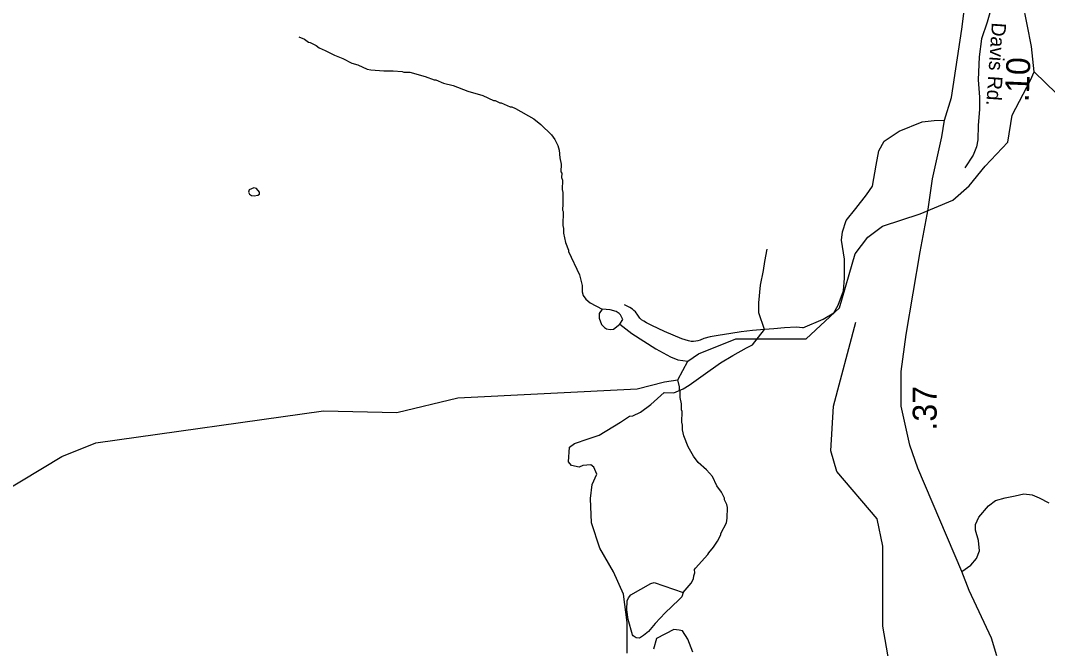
# Model space of a CAD drawing. Extents: x 1248089 to 1457196, y 820910 to 988753.
# Drawn here: x 1350941 to 1356299, y 839847 to 843123 of the extents above; entities that cross this region are included whole.
import ezdxf

# ---------------------------------------------------------------- set-up
doc = ezdxf.new("R2010")
doc.units = 0
for name, color, linetype in [('Exist Hydrographic Misc Water Feature', 7, 'Continuous'), ('Exist Road Non-System Type 51', 7, 'Continuous'), ('Exist Road Primary NC Attributed', 7, 'Continuous'), ('Exist Road Secondary Type 41 Attributed', 7, 'Continuous'), ('Exist Road Secondary Type 51 Attributed', 7, 'Continuous'), ('Exist Road Secondary Type 51 Label', 7, 'Continuous'), ('Prop CMT Slope Fill', 7, 'Continuous'), ('Prop GRAU CAT1 Cell', 7, 'Continuous')]:
    doc.layers.add(name, color=color, linetype=linetype)

msp = doc.modelspace()

# ---------------------------------------------------------------- linework, layer by layer
at = {"layer": 'Exist Hydrographic Misc Water Feature'}
for points in [[(1356228.6, 842856.4), (1356215.6, 842987.9), (1356170.3, 843217.1), (1356092.4, 843330)], [(1352392.1, 843038.9), (1352421.8, 843026.2), (1352443.5, 843009.7), (1352451.5, 843009.5), (1352483.1, 842992.7), (1352498.8, 842980.4), (1352530.5, 842967.6), (1352578, 842942.5), (1352621.7, 842925.5), (1352669, 842900.4), (1352700.9, 842891.6), (1352748.4, 842870.5), (1352768.3, 842866), (1352836.2, 842860.4), (1352884.2, 842861.2), (1352932.2, 842858.1), (1352940.1, 842853.9), (1352972.1, 842853.2), (1353051.6, 842831.3), (1353099.2, 842814.1), (1353107.2, 842813.9), (1353146.8, 842797), (1353198.6, 842783.7), (1353273.9, 842754), (1353353.4, 842732.1), (1353408.9, 842706.8), (1353416.9, 842706.5), (1353440.5, 842694), (1353448.5, 842693.8), (1353496.1, 842672.7), (1353504.1, 842672.5), (1353523.9, 842664), (1353618.7, 842609.8), (1353656, 842580.9), (1353710.9, 842527.6), (1353728.3, 842503.2), (1353743.6, 842470.8), (1353751.1, 842446.6), (1353754.2, 842406.6), (1353761.4, 842374.4), (1353760.5, 842334.4), (1353764.3, 842326.3), (1353763.8, 842304.3), (1353767.5, 842290.3), (1353766.5, 842242.3), (1353770.1, 842226.2), (1353770.7, 842166.2), (1353768, 842134.3), (1353771.8, 842126.2), (1353770.2, 842054.2), (1353773.7, 842038.2), (1353773.2, 842014.2), (1353784.2, 841965.9), (1353799.3, 841925.6), (1353799.1, 841917.6), (1353856.3, 841796.2), (1353871, 841739.9), (1353870.3, 841707.9), (1353875.9, 841687.8), (1353889.5, 841669.4), (1353913.1, 841650.9), (1353974.5, 841616.4)], [(1352392.1, 843038.9), (1352421.8, 843026.2), (1352443.5, 843009.7), (1352451.5, 843009.5), (1352483.1, 842992.7), (1352498.8, 842980.4), (1352530.5, 842967.6), (1352578, 842942.5), (1352621.7, 842925.5), (1352669, 842900.4), (1352700.9, 842891.6), (1352748.4, 842870.5), (1352768.3, 842866), (1352836.2, 842860.4), (1352884.2, 842861.2), (1352932.2, 842858.1), (1352940.1, 842853.9), (1352972.1, 842853.2), (1353051.6, 842831.3), (1353099.2, 842814.1), (1353107.2, 842813.9), (1353146.8, 842797), (1353198.6, 842783.7), (1353273.9, 842754), (1353353.4, 842732.1), (1353408.9, 842706.8), (1353416.9, 842706.5), (1353440.5, 842694), (1353448.5, 842693.8), (1353496.1, 842672.7), (1353504.1, 842672.5), (1353523.9, 842664), (1353618.7, 842609.8), (1353656, 842580.9), (1353710.9, 842527.6), (1353728.3, 842503.2), (1353743.6, 842470.8), (1353751.1, 842446.6), (1353754.2, 842406.6), (1353761.4, 842374.4), (1353760.5, 842334.4), (1353764.3, 842326.3), (1353763.8, 842304.3), (1353767.5, 842290.3), (1353766.5, 842242.3), (1353770.1, 842226.2), (1353770.7, 842166.2), (1353768, 842134.3), (1353771.8, 842126.2), (1353770.2, 842054.2), (1353773.7, 842038.2), (1353773.2, 842014.2), (1353784.2, 841965.9), (1353799.3, 841925.6), (1353799.1, 841917.6), (1353856.3, 841796.2), (1353871, 841739.9), (1353870.3, 841707.9), (1353875.9, 841687.8), (1353889.5, 841669.4), (1353913.1, 841650.9), (1353974.5, 841616.4)], [(1355890.9, 842260.8), (1355972.9, 842362.6), (1356092.7, 842488.3), (1356114.8, 842629.1), (1356210.7, 842813), (1356228.6, 842856.4)], [(1357863.1, 841998.9), (1357773.6, 842178.6), (1357683.6, 842246.1), (1357384.6, 842304.6), (1357099.6, 842251.2), (1356820.8, 842322.9), (1356694.6, 842403.8), (1356228.6, 842856.4)], [(1355294.8, 841905.2), (1355361.1, 841992.5), (1355437.8, 842050.7), (1355635, 842115.3), (1355805.4, 842185.7), (1355890.9, 842260.8)], [(1352160.3, 842209.1), (1352179.4, 842212.1), (1352187.5, 842217.9), (1352187.7, 842227.9), (1352172.1, 842246.3), (1352158.2, 842250.6), (1352133.9, 842239.2), (1352129.6, 842227.3), (1352135.5, 842217.1), (1352145.3, 842210.9), (1352160.3, 842209.1)], [(1352160.3, 842209.1), (1352179.4, 842212.1), (1352187.5, 842217.9), (1352187.7, 842227.9), (1352172.1, 842246.3), (1352158.2, 842250.6), (1352133.9, 842239.2), (1352129.6, 842227.3), (1352135.5, 842217.1), (1352145.3, 842210.9), (1352160.3, 842209.1)], [(1349700.5, 840239.9), (1350187.5, 840371.3), (1350396.5, 840390.1), (1351156.6, 840847.5), (1351333.5, 840919.5), (1352520.6, 841086), (1352904.5, 841078.3), (1353222.6, 841153.9), (1354157.6, 841200.8), (1354300.5, 841237.3), (1354369.7, 841249), (1354422.1, 841345.5), (1354478.6, 841384.7), (1354672.6, 841463), (1355039.5, 841462.1), (1355213.3, 841623.6), (1355294.8, 841905.2)], [(1353974.5, 841616.4), (1353959.7, 841593.8), (1353959.2, 841569.8), (1353972.4, 841537.5), (1353988.1, 841521.1), (1353998, 841514.9), (1354017.9, 841510.4), (1354034, 841512), (1354067.3, 841538.2)], [(1353974.5, 841616.4), (1353959.7, 841593.8), (1353959.2, 841569.8), (1353972.4, 841537.5), (1353988.1, 841521.1), (1353998, 841514.9), (1354017.9, 841510.4), (1354034, 841512), (1354067.3, 841538.2)], [(1354067.3, 841538.2), (1354083.1, 841562.9), (1354071.6, 841587.1), (1354063.8, 841595.3), (1354048, 841605.7), (1354016.2, 841614.4), (1353974.5, 841616.4)], [(1354067.3, 841538.2), (1354083.1, 841562.9), (1354071.6, 841587.1), (1354063.8, 841595.3), (1354048, 841605.7), (1354016.2, 841614.4), (1353974.5, 841616.4)], [(1354067.3, 841538.2), (1354129.4, 841489.8), (1354255.7, 841410.8), (1354332.7, 841368.9), (1354370.3, 841352), (1354422.1, 841345.5)], [(1354067.3, 841538.2), (1354129.4, 841489.8), (1354255.7, 841410.8), (1354332.7, 841368.9), (1354370.3, 841352), (1354422.1, 841345.5)], [(1356558.7, 839278.1), (1356276.6, 839359.2), (1355969.6, 839391.7), (1355861.6, 839436.5), (1355738.7, 839530.9), (1355540.6, 839600.6), (1355484.6, 839703.5), (1355439.6, 839963.7), (1355440.6, 840380.6), (1355410.6, 840522.4), (1355199.6, 840769.6), (1355168.6, 840878.5), (1355181.6, 841111.3), (1355299.5, 841548.8)], [(1354397.2, 840138.5), (1354440, 840186.6), (1354452.5, 840210.2), (1354452.9, 840226.2), (1354459.2, 840242.1), (1354457.6, 840258.1), (1354461.8, 840266), (1354527.4, 840336.5), (1354531.6, 840346.3), (1354556.3, 840375.8), (1354577, 840407.2), (1354593.7, 840438.9), (1354594, 840446.9), (1354623.2, 840502.1), (1354627.7, 840526), (1354629, 840582), (1354625.3, 840598.1), (1354613.8, 840622.3), (1354614, 840630.3), (1354598.8, 840662.7), (1354573.5, 840695.3), (1354550.6, 840743.8), (1354519.4, 840778.6), (1354476.3, 840817.6), (1354451, 840850.2), (1354424.1, 840898.8), (1354401.4, 840955.3), (1354394.1, 840987.5), (1354394.6, 841011.5), (1354391.1, 841027.6), (1354392.3, 841083.6), (1354388.5, 841091.7), (1354389.2, 841123.6), (1354381.9, 841155.8), (1354382.6, 841187.8), (1354378.9, 841195.9), (1354379.2, 841211.9), (1354369.7, 841249)], [(1354397.2, 840138.5), (1354440, 840186.6), (1354452.5, 840210.2), (1354452.9, 840226.2), (1354459.2, 840242.1), (1354457.6, 840258.1), (1354461.8, 840266), (1354527.4, 840336.5), (1354531.6, 840346.3), (1354556.3, 840375.8), (1354577, 840407.2), (1354593.7, 840438.9), (1354594, 840446.9), (1354623.2, 840502.1), (1354627.7, 840526), (1354629, 840582), (1354625.3, 840598.1), (1354613.8, 840622.3), (1354614, 840630.3), (1354598.8, 840662.7), (1354573.5, 840695.3), (1354550.6, 840743.8), (1354519.4, 840778.6), (1354476.3, 840817.6), (1354451, 840850.2), (1354424.1, 840898.8), (1354401.4, 840955.3), (1354394.1, 840987.5), (1354394.6, 841011.5), (1354391.1, 841027.6), (1354392.3, 841083.6), (1354388.5, 841091.7), (1354389.2, 841123.6), (1354381.9, 841155.8), (1354382.6, 841187.8), (1354378.9, 841195.9), (1354379.2, 841211.9), (1354369.7, 841249)], [(1354397.2, 840138.5), (1354390.3, 840115.8), (1354376, 840100.1), (1354304.4, 840031.8), (1354251.2, 839977.1), (1354216.2, 839935.9), (1354191.7, 839914.5), (1354169.4, 839901), (1354153.4, 839901.4), (1354137.7, 839911.8), (1354133.8, 839917.9), (1354111.7, 839998.4), (1354104.8, 840048.6), (1354105.8, 840094.5), (1354112.2, 840110.4), (1354124.5, 840126.1), (1354229.9, 840185.5), (1354246, 840191.2), (1354397.2, 840138.5)], [(1354397.2, 840138.5), (1354390.3, 840115.8), (1354376, 840100.1), (1354304.4, 840031.8), (1354251.2, 839977.1), (1354216.2, 839935.9), (1354191.7, 839914.5), (1354169.4, 839901), (1354153.4, 839901.4), (1354137.7, 839911.8), (1354133.8, 839917.9), (1354111.7, 839998.4), (1354104.8, 840048.6), (1354105.8, 840094.5), (1354112.2, 840110.4), (1354124.5, 840126.1), (1354229.9, 840185.5), (1354246, 840191.2), (1354397.2, 840138.5)]]:
    msp.add_lwpolyline(points, dxfattribs=at)
at = {"layer": 'Exist Road Non-System Type 51'}
for points in [[(1355944.6, 842660), (1355937.2, 842576.6), (1355935.8, 842501.1), (1355929, 842464.1), (1355911.2, 842421.5), (1355867.3, 842354.3)], [(1355021.9, 841519.3), (1355128.9, 841565.5), (1355184, 841598.1), (1355206.5, 841638.2), (1355234.1, 841713.4), (1355239.1, 841778.5), (1355239.1, 841878.8), (1355224.1, 841976.5), (1355229.1, 842021.6), (1355249.1, 842079.3), (1355299.2, 842141.9), (1355354.3, 842214.6), (1355386.6, 842258.4), (1355404.1, 842368.7), (1355419.2, 842443.9), (1355446.7, 842494), (1355524.3, 842546.6), (1355644.6, 842594.2), (1355707.2, 842601.8), (1355762.3, 842604.3)], [(1354821.7, 841511.3), (1354793, 841597.2), (1354793, 841649.7), (1354802.3, 841742.4), (1354817.7, 841819.6), (1354823.9, 841865.9), (1354836.2, 841930.8)], [(1355021.9, 841519.3), (1354988, 841524), (1354925.9, 841519.2), (1354871.7, 841514.3), (1354821.7, 841511.3), (1354759.5, 841506.6), (1354701.4, 841499.7), (1354647.1, 841490.8), (1354580.9, 841480.1), (1354538.7, 841473), (1354506.5, 841463.6), (1354486.3, 841456), (1354474.3, 841452.3), (1354464.2, 841450.5), (1354452.2, 841448.7), (1354440.2, 841448.9), (1354426.2, 841451.2), (1354390.4, 841462), (1354301.1, 841499.8), (1354233.7, 841531.1), (1354206, 841545.7), (1354192.1, 841554), (1354180.3, 841562.2), (1354172.5, 841570.4), (1354164.7, 841580.6), (1354160.8, 841586.6), (1354149.1, 841602.9), (1354141.3, 841611), (1354133.4, 841617.2), (1354119.5, 841625.5), (1354091.8, 841640.1)], [(1354105.2, 839821.5), (1354105.2, 839982.1), (1354086.6, 840130.3), (1354034.1, 840246), (1353963.1, 840369.5), (1353919.9, 840502.3), (1353913.7, 840628.9), (1353923, 840703), (1353947.7, 840755.5), (1353932.2, 840792.6), (1353916.8, 840804.9), (1353873.6, 840801.8), (1353855.1, 840792.6), (1353815, 840801.8), (1353799.5, 840820.4), (1353805.7, 840897.6), (1353830.4, 840916.1), (1353901.4, 840940.8), (1353960, 840959.3), (1354071.1, 841027.3), (1354117.4, 841058.1), (1354135.9, 841061.2), (1354176, 841079.8), (1354228.5, 841119.9), (1354299.4, 841181.7), (1354348.7, 841180.4), (1354398.1, 841202), (1354428.9, 841220.5), (1354503, 841273), (1354592.5, 841337.9), (1354657.3, 841374.9), (1354728.2, 841415.1), (1354759.1, 841430.5), (1354821.7, 841511.3)], [(1354447.7, 839827.7), (1354423, 839895.6), (1354395.2, 839938.8), (1354376.7, 839941.9), (1354348.9, 839945), (1354259.4, 839898.7), (1354244, 839843.1)]]:
    msp.add_lwpolyline(points, dxfattribs=at)
at = {"layer": 'Exist Road Primary NC Attributed'}
for points in [[(1355677.1, 842138.3), (1355698.2, 842296.8), (1355748.4, 842516.1), (1355762.3, 842604.3), (1355798.5, 842722.1), (1355851.2, 843079.2), (1355869.7, 843216.6), (1355869.7, 843343.4), (1355864.4, 843467.5), (1355843.3, 843589), (1355766.8, 843892.8), (1355720.2, 844130.6)], [(1355851.2, 840248.3), (1355622.1, 840788), (1355579.9, 840906.9), (1355535, 841110.3), (1355535, 841292.5), (1355561.4, 841485.4), (1355634.9, 841916.4), (1355677.1, 842138.3)], [(1356034.4, 839807.3), (1356005.9, 839901.1), (1355889.8, 840148.8), (1355851.2, 840248.3)]]:
    msp.add_lwpolyline(points, dxfattribs=at)
at = {"layer": 'Exist Road Secondary Type 41 Attributed'}
msp.add_lwpolyline([(1355851.2, 840248.3), (1355898.7, 840281.3), (1355927.7, 840315.6), (1355943.6, 840355.2), (1355938.3, 840410.7), (1355922.5, 840463.5), (1355922.5, 840492.6), (1355940.9, 840532.2), (1355991.1, 840590.3), (1356028, 840619.4), (1356078.2, 840632.6), (1356131, 840643.2), (1356175.9, 840653.7), (1356218.1, 840648.5), (1356255, 840632.6), (1356305.2, 840606.2)], dxfattribs=at)
at = {"layer": 'Exist Road Secondary Type 51 Attributed'}
msp.add_lwpolyline([(1356004.7, 843187.4), (1355984.2, 843114.3), (1355955.2, 843027.2), (1355942, 842934.7), (1355936.7, 842813.2), (1355944.6, 842723.4), (1355944.6, 842660)], dxfattribs=at)

# ---------------------------------------------------------------- texts
at = {"layer": 'Exist Road Secondary Type 51 Label'}
msp.add_text('Davis Rd.', height=75, rotation=266.1033, dxfattribs=at).set_placement((1356009, 843114.6))
at = {"layer": 'Prop CMT Slope Fill'}
msp.add_text('.37', height=125, rotation=90, dxfattribs=at).set_placement((1355720.8, 840983.9))
at = {"layer": 'Prop GRAU CAT1 Cell'}
msp.add_text('.10', height=125, rotation=87.5124, dxfattribs=at).set_placement((1356200.4, 842696.8))

doc.saveas('drawing.dxf')
